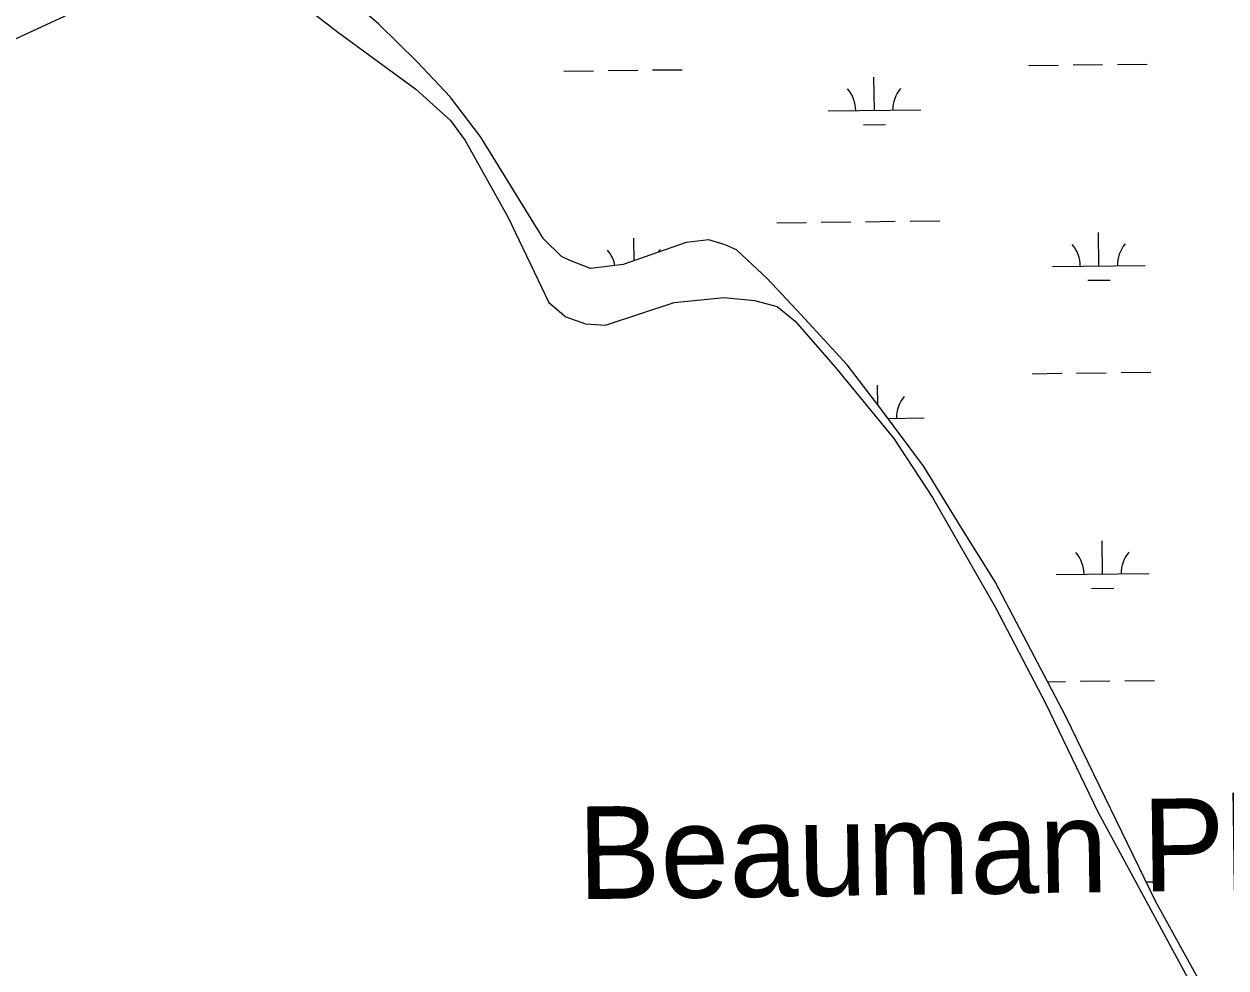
# Model space of a CAD drawing. Extents: x 3694830 to 3732949, y 415201 to 440970.
# Drawn here: x 3716358 to 3717656, y 434490 to 435509 of the extents above; entities that cross this region are included whole.
import ezdxf

# ---------------------------------------------------------------- set-up
doc = ezdxf.new("R2010")
doc.units = 0
for name, color, linetype in [('V-SITE-VEGE', 7, 'Continuous'), ('V-TOPO-GNAM-IDEN', 7, 'Continuous'), ('V-WETL-SWMP', 7, 'Continuous')]:
    doc.layers.add(name, color=color, linetype=linetype)

msp = doc.modelspace()

# ---------------------------------------------------------------- linework, layer by layer
at = {"layer": 'V-SITE-VEGE'}
for points in [[(3716334.9, 435486.4), (3716486.6, 435556.7), (3716538.5, 435575.3), (3716574, 435576), (3716598.9, 435568.3), (3716628.6, 435553.2), (3716696.5, 435500.5), (3716781.1, 435438.4), (3716818.4, 435404.8), (3716834.4, 435383.2), (3716880.9, 435300), (3716924.6, 435208), (3716942.9, 435192.8), (3716964.2, 435185.1), (3716986, 435183.7), (3717059.9, 435208.3), (3717113.9, 435213.5), (3717146.6, 435210.2)], [(3717146.6, 435210.2), (3717171.3, 435203.9), (3717190.7, 435188), (3717234.3, 435138), (3717297.3, 435061.2), (3717338.8, 434997.8), (3717406.9, 434878.9), (3717461.3, 434774.9), (3717517.6, 434658.4), (3717624, 434461.5)]]:
    msp.add_lwpolyline(points, dxfattribs=at)
at = {"layer": 'V-WETL-SWMP'}
for p, q in [((3716741.2, 435508.5), (3716706.9, 435538.2)), ((3716782.4, 435468), (3716741.2, 435508.5)), ((3716818.1, 435430.1), (3716782.4, 435468)), ((3716940.8, 435458), (3716972.8, 435458.4)), ((3716988.8, 435458.6), (3717020.8, 435459)), ((3717036.8, 435459.2), (3717068.8, 435459.5)), ((3717442.7, 435464), (3717474.7, 435464.4)), ((3717490.7, 435464.6), (3717522.7, 435465)), ((3717538.7, 435465.1), (3717570.7, 435465.5)), ((3717276.2, 435415.6), (3717275.7, 435451.6)), ((3716851.2, 435386.8), (3716818.1, 435430.1)), ((3717226.2, 435415), (3717326.2, 435416.2)), ((3717264.4, 435400), (3717288.4, 435400.3)), ((3716918.8, 435277), (3716851.2, 435386.8)), ((3717170.8, 435294.2), (3717202.8, 435294.6)), ((3717218.8, 435294.8), (3717250.8, 435295.2)), ((3717266.8, 435295.4), (3717298.8, 435295.8)), ((3717314.8, 435296), (3717346.8, 435296.3)), ((3716938.2, 435257.9), (3716918.8, 435277)), ((3717016.7, 435253.3), (3717016.4, 435277.7)), ((3717097.3, 435275.8), (3717072.8, 435272.9)), ((3717115, 435270.5), (3717097.3, 435275.8)), ((3717518.7, 435247.6), (3717518.2, 435283.6)), ((3717072.8, 435272.9), (3717004.9, 435249.1)), ((3717127.3, 435265.1), (3717115, 435270.5)), ((3717160.3, 435234.1), (3717127.3, 435265.1)), ((3716946.8, 435253.8), (3716938.2, 435257.9)), ((3716969.5, 435244.8), (3716946.8, 435253.8)), ((3717004.9, 435249.1), (3716969.5, 435244.8)), ((3717468.7, 435247.1), (3717568.7, 435248.2)), ((3717197.3, 435194.9), (3717160.3, 435234.1)), ((3717506.8, 435232.1), (3717530.8, 435232.4)), ((3717246.8, 435140.8), (3717197.3, 435194.9)), ((3717281.2, 435096.1), (3717246.8, 435140.8)), ((3717446.6, 435131.3), (3717478.6, 435131.7)), ((3717494.6, 435131.9), (3717526.6, 435132.3)), ((3717542.6, 435132.5), (3717574.6, 435132.9)), ((3717280, 435097.8), (3717279.7, 435118.9)), ((3717329.5, 435031.2), (3717281.2, 435096.1)), ((3717290.9, 435083.1), (3717330.1, 435083.5)), ((3717369.5, 434966.1), (3717329.5, 435031.2)), ((3717406.8, 434906.5), (3717369.5, 434966.1)), ((3717522.6, 434915), (3717522.2, 434951)), ((3717472.6, 434914.4), (3717572.6, 434915.6)), ((3717482.9, 434761.4), (3717406.8, 434906.5)), ((3717510.8, 434899.4), (3717534.8, 434899.7)), ((3717463.2, 434798.8), (3717482.6, 434799.1)), ((3717498.6, 434799.3), (3717530.6, 434799.7)), ((3717546.6, 434799.8), (3717578.6, 434800.2)), ((3717579.8, 434561.9), (3717482.9, 434761.4)), ((3717569.7, 434582.9), (3717576.6, 434582.9)), ((3717763.7, 434228.4), (3717579.8, 434561.9))]:
    msp.add_line(p, q, dxfattribs=at)
for centre, start, end in [((3717220.9, 435415.4), 359.9115, 41.4552), ((3717331.4, 435416.7), 139.9115, 181.4552), ((3716961.5, 435241.5), 10.7702, 41.4552), ((3717072, 435242.8), 139.9115, 146.2893), ((3717463.4, 435247.5), 359.9115, 41.4552), ((3717573.9, 435248.8), 139.9115, 181.4552), ((3717335.4, 435084.1), 139.9115, 181.4552), ((3717467.4, 434914.8), 359.9115, 41.4552), ((3717577.9, 434916.1), 139.9115, 181.4552)]:
    msp.add_arc(centre, 35.2, start, end, dxfattribs=at)

# ---------------------------------------------------------------- texts
at = {"layer": 'V-TOPO-GNAM-IDEN'}
msp.add_text('Beauman Plantation', height=100, rotation=0.7812, dxfattribs=at).set_placement((3716956.5, 434563.9))

doc.saveas('drawing.dxf')
